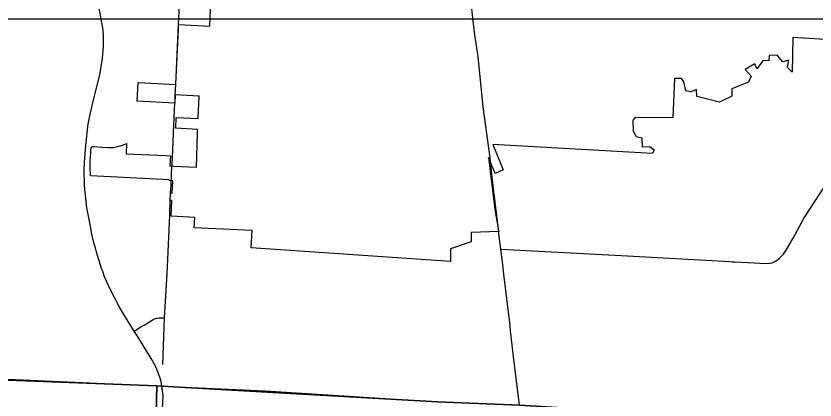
# Model space of a CAD drawing. Extents: x 1729596 to 1934326, y 644115 to 911751.
# Drawn here: x 1801727 to 1812555, y 779514 to 784711 of the extents above; entities that cross this region are included whole.
import ezdxf

# ---------------------------------------------------------------- set-up
doc = ezdxf.new("R2010")
doc.units = 0
for name, color, linetype in [('GM_X_City_Street', 7, 'Continuous'), ('GM_X_Corporation', 7, 'Continuous'), ('GM_X_County', 7, 'Continuous'), ('GM_X_County_Road', 7, 'Continuous'), ('GM_X_Township', 7, 'Continuous'), ('GM_X_Township_Road', 7, 'Continuous'), ('SC_Scratch1', 7, 'Continuous')]:
    doc.layers.add(name, color=color, linetype=linetype)

msp = doc.modelspace()

# ---------------------------------------------------------------- linework, layer by layer
at = {"layer": 'GM_X_City_Street'}
for points in [[(1807947, 784457), (1807922, 784645), (1807821, 785550), (1807776, 785934), (1807752, 786147), (1807750, 786168)], [(1808158, 782748), (1808154, 782791), (1808057, 783484), (1807988, 784161), (1807947, 784457)], [(1803883, 783584), (1803886, 783643), (1803892, 783784), (1803893, 783795)], [(1803836, 782580), (1803846, 782791)], [(1803287, 770015), (1803312, 770600), (1803371, 771945), (1803442, 773504), (1803478, 774347), (1803507, 774925), (1803530, 775400), (1803593, 776944), (1803617, 777446), (1803664, 778391), (1803721, 779577), (1803704, 779701)]]:
    msp.add_lwpolyline(points, dxfattribs=at)
at = {"layer": 'GM_X_Corporation'}
for points in [[(1813574, 784337), (1812256, 784419), (1812247, 783951), (1812181, 784013), (1812199, 784114), (1812120, 784091), (1812040, 784183), (1811933, 784175), (1811928, 784105), (1811851, 784108), (1811768, 783996), (1811741, 784063), (1811608, 783989), (1811689, 783895), (1811653, 783814), (1811428, 783724), (1811428, 783627), (1811259, 783546), (1810952, 783622), (1810951, 783717), (1810873, 783683), (1810802, 783700), (1810777, 783821), (1810744, 783865), (1810651, 783866), (1810628, 783334), (1810117, 783337), (1810085, 783303), (1810089, 783153), (1810132, 783082), (1810210, 783063), (1810211, 782942), (1810317, 782943), (1810375, 782902), (1810352, 782851), (1808190, 782970), (1808330, 782630), (1808222, 782579), (1808132, 782796), (1808214, 782091), (1808266, 781809), (1808269, 781795), (1807897, 781781), (1807895, 781653), (1807614, 781559), (1807613, 781390), (1804914, 781573), (1804929, 781808), (1804142, 781846), (1804149, 781985), (1803831, 782002), (1803841, 782215), (1803818, 782216), (1803823, 782315), (1803845, 782314), (1803853, 782481), (1803803, 782484), (1803804, 782493), (1803097, 782529), (1802735, 782547), (1802733, 782666), (1802734, 782749), (1802739, 782860), (1802742, 782909), (1802746, 782924), (1802755, 782935), (1802764, 782942), (1802772, 782945), (1802785, 782946), (1802889, 782936), (1802976, 782930), (1803047, 782933), (1803102, 782943), (1803143, 782954), (1803183, 782967), (1803226, 782987), (1803226, 782982), (1803220, 782847), (1803760, 782822), (1803819, 782819), (1803813, 782683), (1803866, 782680), (1804171, 782665), (1804185, 783116), (1804186, 783177), (1803891, 783193), (1803898, 783339), (1804196, 783325), (1804210, 783628), (1803886, 783643), (1803881, 783530), (1803368, 783557), (1803383, 783811), (1803892, 783784), (1803931, 784596), (1804355, 784575), (1804374, 785026)], [(1799794, 779878), (1803634, 779704), (1803603, 778383), (1803585, 777445), (1803558, 776945), (1803483, 775420), (1803430, 774349), (1803319, 771942), (1803249, 770602), (1803163, 769065), (1803153, 768757), (1803149, 768674), (1803140, 768585), (1803123, 768218), (1803091, 767476), (1803002, 765433), (1802964, 764353), (1802922, 763165), (1799354, 763375)], [(1803603, 778383), (1803634, 779704), (1803704, 779701), (1805102, 779639), (1807438, 779491)]]:
    msp.add_lwpolyline(points, dxfattribs=at)
at = {"layer": 'GM_X_County'}
for points in [[(1801375, 779790), (1803634, 779704), (1803704, 779701), (1807438, 779491), (1808550, 779443), (1809792, 779366), (1810377, 779331), (1811853, 779256), (1817214, 778979)], [(1817214, 778979), (1811853, 779256), (1810377, 779331), (1809792, 779366), (1808550, 779443), (1807438, 779491), (1803704, 779701), (1803634, 779704), (1801375, 779790)]]:
    msp.add_lwpolyline(points, dxfattribs=at)
at = {"layer": 'GM_X_County_Road'}
for points in [[(1802912, 784293), (1802915, 784375), (1802914, 784467), (1802902, 784549), (1802883, 784663), (1802866, 784748), (1802840, 784852), (1802817, 784942), (1802792, 785045), (1802786, 785124)], [(1802853, 783877), (1802869, 783941), (1802898, 784135), (1802910, 784252), (1802912, 784293)], [(1802699, 783213), (1802701, 783225), (1802731, 783384), (1802783, 783593), (1802853, 783877)], [(1802662, 782797), (1802678, 783004), (1802699, 783213)], [(1802735, 781867), (1802687, 782113), (1802657, 782414), (1802653, 782637), (1802657, 782725), (1802662, 782797)], [(1808203, 782333), (1808174, 782570), (1808158, 782748)], [(1808272, 781763), (1808269, 781795), (1808233, 782081), (1808210, 782272), (1808203, 782333)], [(1802790, 781613), (1802757, 781756), (1802735, 781867)], [(1808550, 779443), (1808487, 779955), (1808466, 780137), (1808429, 780452), (1808423, 780522), (1808336, 781219), (1808318, 781382), (1808298, 781556), (1808272, 781763)], [(1802902, 781253), (1802892, 781280), (1802831, 781471), (1802790, 781613)], [(1803329, 780445), (1803283, 780520), (1803135, 780763), (1803003, 781015), (1802927, 781182), (1802902, 781253)], [(1803704, 779701), (1803695, 779763), (1803683, 779808), (1803641, 779918), (1803619, 779970), (1803558, 780076), (1803531, 780123), (1803374, 780377), (1803329, 780445)]]:
    msp.add_lwpolyline(points, dxfattribs=at)
at = {"layer": 'GM_X_Township'}
msp.add_lwpolyline([(1799354, 763375), (1802922, 763165), (1802931, 763434), (1802964, 764353), (1802995, 765243), (1803002, 765433), (1803026, 766103), (1803091, 767476), (1803123, 768218), (1803140, 768585), (1803149, 768674), (1803153, 768757), (1803163, 769065), (1803249, 770602), (1803319, 771948), (1803379, 773502), (1803430, 774349), (1803455, 774923), (1803472, 775394), (1803558, 776945), (1803585, 777445), (1803603, 778383), (1803634, 779704), (1803704, 779701)], dxfattribs=at)
at = {"layer": 'GM_X_Township_Road'}
for points in [[(1803927, 784534), (1803930, 784596), (1803951, 785047), (1803951, 785063)], [(1803893, 783795), (1803927, 784534)], [(1803846, 782791), (1803868, 783240), (1803881, 783530), (1803882, 783531)], [(1803882, 783531), (1803883, 783584)], [(1803828, 782422), (1803836, 782580)], [(1803823, 782316), (1803828, 782422)], [(1808298, 781556), (1810015, 781463), (1811400, 781387), (1811432, 781386), (1811465, 781384), (1811734, 781370), (1811880, 781362), (1811937, 781365), (1811970, 781372), (1812019, 781392), (1812070, 781428), (1812129, 781487), (1812166, 781542), (1812275, 781737), (1812394, 781957), (1812402, 781975), (1812415, 781994), (1812688, 782408)], [(1803741, 780626), (1803775, 781220), (1803813, 782017), (1803818, 782219), (1803823, 782315), (1803823, 782316)], [(1803329, 780445), (1803420, 780503), (1803464, 780529), (1803521, 780565), (1803588, 780605), (1803604, 780613), (1803620, 780619), (1803636, 780623), (1803662, 780626), (1803688, 780628), (1803741, 780626)], [(1803716, 779995), (1803741, 780626)]]:
    msp.add_lwpolyline(points, dxfattribs=at)
at = {"layer": 'SC_Scratch1'}
msp.add_lwpolyline([(1730291, 784675), (1926541, 784675), (1926541, 650175), (1730291, 650175)], close=True, dxfattribs=at)

doc.saveas('drawing.dxf')
